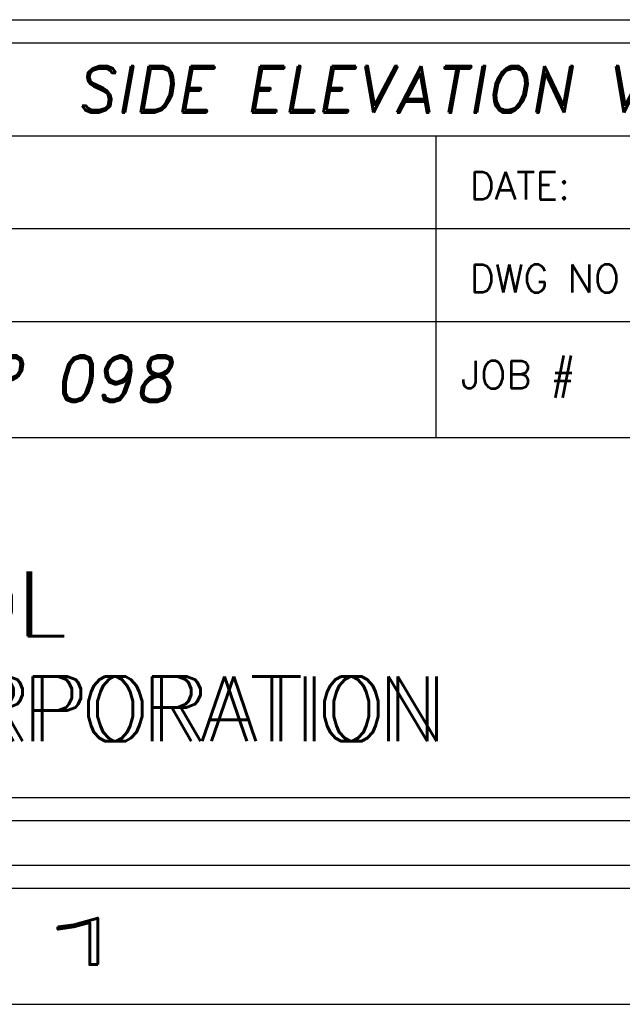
# Model space of a CAD drawing. Header units: inches. Extents: x 1802 to 2468, y -253 to -72.
# Tile 379 of 570: x 2189.6 to 2190.9, y -182.65 to -180.53. Entities that reach past the tile are written whole.
import ezdxf
from ezdxf.enums import TextEntityAlignment as Align

# ---------------------------------------------------------------- set-up
doc = ezdxf.new("R2010")
doc.units = ezdxf.units.IN
doc.header["$LTSCALE"] = 0.5
doc.header["$MEASUREMENT"] = 0
doc.layers.add('SID-M-D', color=42, linetype='Continuous')
doc.layers.add('SID-M-S', color=105, linetype='Continuous')
doc.styles.add('PTI', font='romand.shx', dxfattribs={"oblique": 10})
doc.styles.add('R', font='ROMAND.SHX')
doc.styles.add('ROMANS', font='ROMANS.shx', dxfattribs={"height": 0.125})
doc.styles.get("Standard").update_dxf_attribs({"font": 'romans.shx'})

# ---------------------------------------------------------------- blocks, each defined once
blk = doc.blocks.new('*U9')
at = {"layer": 'SID-M-S'}
for p, q in [((-34.00000000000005, -0.2500000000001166), (-1.13242748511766e-14, -0.2499999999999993)), ((-34.00000000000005, -0.3000000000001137), (-1.13242748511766e-14, -0.3)), ((-34.00000000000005, -0.550000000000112), (2.886579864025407e-15, -0.55))]:
    blk.add_line(p, q, dxfattribs=at)
at = {"layer": 'SID-M-D', "style": 'R', "width": 4}
blk.add_text('1', height=0.09999999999, dxfattribs=at).set_placement((-2.327455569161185, -0.464284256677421))
blk = doc.blocks.new('JM_TITTLE_BOX_SID')
at = {"layer": 'SID-M-S'}
for p, q in [((-6.604933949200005, 1.32165344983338), (0.1049989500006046, 1.32165344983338)), ((-1.409017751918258, 0.9216574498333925), (-1.409017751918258, 1.32165344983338)), ((-6.604933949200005, 1.121655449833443), (0.1049989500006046, 1.121655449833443)), ((-6.604933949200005, 0.9216574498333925), (0.1049989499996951, 0.9216574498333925)), ((-1.409017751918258, 0.6716599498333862), (-1.409017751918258, 0.9216574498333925)), ((-4.43498749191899, 0.6716599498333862), (0.1049989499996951, 0.6716599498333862))]:
    blk.add_line(p, q, dxfattribs=at)
for points in [[(1.261213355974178e-13, -0.1549984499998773), (-6.499934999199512, -0.1549984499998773, -0.414213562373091), (-6.654933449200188, 1.163513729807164e-13), (-6.654933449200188, 1.416652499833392, -0.4142135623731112), (-6.499934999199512, 1.571650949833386), (1.261213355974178e-13, 1.571650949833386, -0.4142135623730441), (0.1549984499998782, 1.416652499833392), (0.1549984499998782, 1.163513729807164e-13, -0.4142135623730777)], [(1.261213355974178e-13, -0.1049989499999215), (-6.499934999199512, -0.1049989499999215, -0.4142135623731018), (-6.604933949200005, 1.163513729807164e-13), (-6.604933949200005, 1.416652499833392, -0.4142135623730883), (-6.499934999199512, 1.52165144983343), (1.261213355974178e-13, 1.52165144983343, -0.414213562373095), (0.1049989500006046, 1.416652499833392), (0.1049989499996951, 1.163513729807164e-13, -0.414213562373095)]]:
    blk.add_lwpolyline(points, format="xyb", close=True, dxfattribs=at)
at = {"layer": 'SID-M-D', "style": 'ROMANS'}
for s, p in [('DATE:', (-1.336888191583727, 1.184117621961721)), ('DWG NO', (-1.336888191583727, 0.9841196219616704)), ('JOB #', (-1.35556529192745, 0.7766631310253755))]:
    blk.add_text(s, height=0.0599994, dxfattribs=at).set_placement(p)
at = {"layer": 'SID-M-D', "style": 'PTI', "oblique": 10}
for tag, p in [('CUSTOMER', (-5.990553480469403, 1.371591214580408)), ('DIEDATAINFO', (-2.18746001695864, 1.371591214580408)), ('PARTDESCRIPTION', (-5.966376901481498, 1.169693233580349)), ('00-00-00', (-1.009105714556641, 1.167793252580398)), ('PARTNUMBER', (-5.81595049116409, 0.9696952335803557)), ('REV', (-3.360356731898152, 0.9696952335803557)), ('SCALE', (-2.520436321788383, 0.9677952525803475)), ('SH', (-0.8571950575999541, 0.9677952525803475)), ('SHX', (-0.4057438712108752, 0.9677952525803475)), ('TOOL', (-2.472915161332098, 0.7480887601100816)), ('JOB', (-0.9225366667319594, 0.7480887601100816)), ('WTD', (-3.839149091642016, 0.7480887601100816))]:
    blk.add_attdef(tag, p, '', height=0.09999900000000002, dxfattribs=at)
blk.add_attdef('BUILT', text='', height=0.2499630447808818, dxfattribs=at).set_placement((-2.336101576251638, 0.2076912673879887), align=Align.CENTER)
blk = doc.blocks.new('*U13')
at = {"layer": 'SID-M-D', "color": 42, "linetype": 'Continuous', "lineweight": 0, "char_height": 0.139734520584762, "attachment_point": 1}
for s, insert in [('{TOOL}', (-2.665973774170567, 0.3826812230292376)), ('{CORPORATION}', (-2.665973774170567, 0.1564443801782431))]:
    blk.add_mtext(s, dxfattribs=dict(at, insert=insert))
at = {"layer": 'SID-M-S', "color": 42}
for s, p in [('TOOL', (-2.672627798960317, 0.2429467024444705)), ('CORPORATION', (-2.68593584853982, 0.01670985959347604))]:
    blk.add_text(s, height=0.139734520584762, dxfattribs=at).set_placement(p)

msp = doc.modelspace()

# ---------------------------------------------------------------- block references
at = {"layer": 'SID-M-D'}
msp.add_blockref('*U9', (2191.907834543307, -182.09684881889), dxfattribs=at)
at = {"layer": 'SID-M-S'}
ref = msp.add_blockref('JM_TITTLE_BOX_SID', (2191.907834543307, -182.0968488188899), dxfattribs=at)
ref.add_attrib('TOOL', 'PP 098', (2189.434919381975, -181.3487600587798), dxfattribs={"layer": 'SID-M-D', "height": 0.09999900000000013, "style": 'PTI', "oblique": 9.999999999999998})
ref.add_attrib('DIEDATAINFO', 'SIDE ELEVATION VIEW', (2189.720374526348, -180.7252576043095), dxfattribs={"layer": 'SID-M-D', "height": 0.09999900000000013, "style": 'PTI', "oblique": 9.999999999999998})
msp.add_blockref('*U13', (2191.907834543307, -182.0968488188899), dxfattribs=at)

doc.saveas('drawing.dxf')
